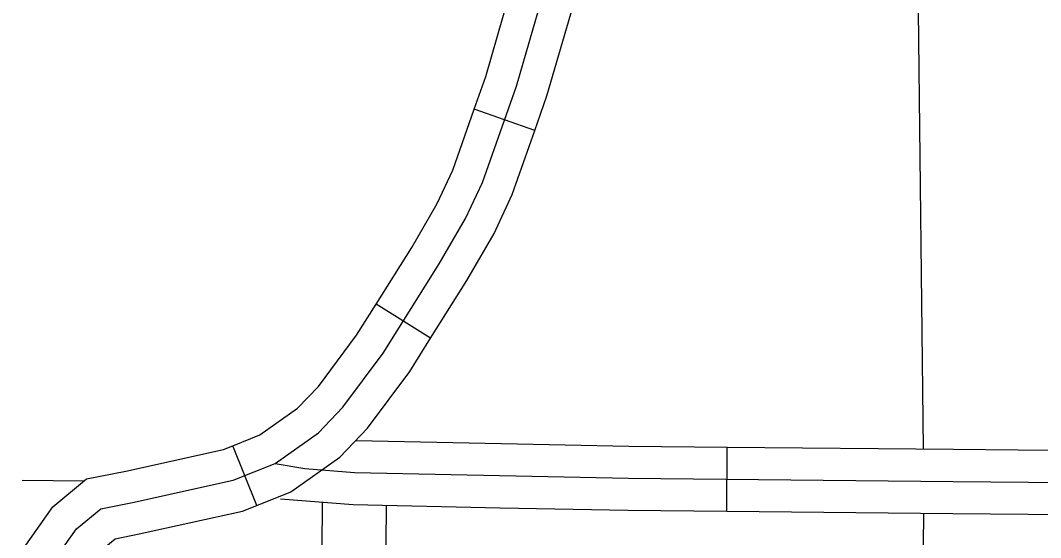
# Model space of a CAD drawing. Extents: x 813775 to 1157140, y 1757555 to 1979907.
# Drawn here: x 1017285 to 1022048, y 1861143 to 1863557 of the extents above; entities that cross this region are included whole.
import ezdxf

# ---------------------------------------------------------------- set-up
doc = ezdxf.new("R2010")
doc.units = 0
for name, color, linetype in [('Level 32', 7, 'Continuous'), ('Level 45', 7, 'Continuous'), ('Level 46', 7, 'Continuous'), ('Level 5', 7, 'Continuous')]:
    doc.layers.add(name, color=color, linetype=linetype)

msp = doc.modelspace()

# ---------------------------------------------------------------- linework, layer by layer
at = {"layer": 'Level 32'}
for p, q in [((1019686.6, 1863042.5), (1019403.6, 1863142)), ((1019199.6, 1862073.1), (1018945.5, 1862232.6)), ((1018388.9, 1861293.1), (1018277.4, 1861571.6))]:
    msp.add_line(p, q, dxfattribs=at)
for points in [[(1019403.6, 1863142), (1019457.6, 1863295.8), (1019623.6, 1863869.7), (1019692.1, 1864075.4), (1019735.7, 1864162.7)], [(1019686.6, 1863042.5), (1019743.5, 1863204.4), (1019910.1, 1863780.6), (1019970, 1863960.4), (1020004.1, 1864028.6)], [(1019240.2, 1862420.1), (1019363.6, 1862632.5), (1019442.6, 1862800.5), (1019600.5, 1863250.1), (1019766.9, 1863825.2)], [(1018945.5, 1862232.6), (1019111.8, 1862497.6), (1019230.6, 1862702.2), (1019303.6, 1862857.4), (1019403.6, 1863142)], [(1019199.6, 1862073.1), (1019368.6, 1862342.5), (1019496.6, 1862562.8), (1019581.6, 1862743.6), (1019686.6, 1863042.5)], [(1015868.9, 1859498.1), (1016254, 1859760), (1016609.3, 1859967.5), (1016826.5, 1860140.4), (1016940.1, 1860259), (1017137.5, 1860560.4), (1017354.7, 1860911.2), (1017547.2, 1861182.9), (1017660.7, 1861276.8), (1017808.8, 1861306.4), (1018277.7, 1861410.2), (1018475.1, 1861489.2), (1018677.5, 1861632.5), (1018791, 1861751.1), (1018978.6, 1862003.1), (1019240.2, 1862420.1)], [(1018277.4, 1861571.6), (1018402.9, 1861621.9), (1018579.1, 1861746.6), (1018676.3, 1861848.1), (1018854.7, 1862087.9), (1018945.5, 1862232.6)], [(1018388.9, 1861293.1), (1018547.3, 1861356.6), (1018775.9, 1861518.4), (1018905.8, 1861654.1), (1019102.5, 1861918.3), (1019199.6, 1862073.1)], [(1017298.9, 1861092), (1017436.3, 1861285.8), (1017594.2, 1861416.5), (1017777.9, 1861453.2), (1018233.3, 1861554), (1018277.4, 1861571.6)], [(1018475.1, 1861489.2), (1018613.3, 1861464.5), (1018845.3, 1861446.6), (1020123.7, 1861420.1), (1021639.1, 1861405.3), (1023218.6, 1861390.4), (1024842.5, 1861341), (1025306.5, 1861326.2), (1025385.5, 1861331.1), (1025415.1, 1861355.8)], [(1017543.7, 1860918.6), (1017658.1, 1861080), (1017727.2, 1861137.1), (1017839.7, 1861159.7), (1018322.1, 1861266.4), (1018388.9, 1861293.1)]]:
    msp.add_lwpolyline(points, dxfattribs=at)
at = {"layer": 'Level 45'}
msp.add_line((1020582.5, 1861265.6), (1020585.4, 1861565.6), dxfattribs=at)
for points in [[(1018850.7, 1861596.5), (1019531.2, 1861582.4)], [(1019531.2, 1861582.4), (1020126, 1861570.1), (1020585.4, 1861565.6)], [(1020585.4, 1861565.6), (1021640.6, 1861555.2), (1021641.4, 1861555.2)], [(1021641.3, 1861555.2), (1022697.3, 1861545.3)], [(1018499.8, 1861322.9), (1018838, 1861296.7), (1019525, 1861282.4)], [(1019525, 1861282.4), (1020121.5, 1861270.1), (1020582.5, 1861265.6)], [(1020582.5, 1861265.6), (1021637.6, 1861255.3), (1021638.4, 1861255.3)], [(1021638.5, 1861255.3), (1022694.4, 1861245.3)]]:
    msp.add_lwpolyline(points, dxfattribs=at)
at = {"layer": 'Level 46'}
for points in [[(1018694.2, 1861307.8), (1018685.5, 1860208.3), (1018660.8, 1858756), (1018636.1, 1856654.6), (1018631.2, 1856110.9)], [(1018931.2, 1856108.2), (1018936.1, 1856651.5), (1018960.8, 1858751.7), (1018985.5, 1860204.6), (1018994.1, 1861293.5)]]:
    msp.add_lwpolyline(points, dxfattribs=at)
at = {"layer": 'Level 5'}
for points in [[(1021445.5, 1866329.9), (1021500.2, 1861556.6)], [(1017293.5, 1861410.6), (1017583, 1861407.2)], [(1021501.3, 1861256.6), (1021439.6, 1855160.6)]]:
    msp.add_lwpolyline(points, dxfattribs=at)

doc.saveas('drawing.dxf')
